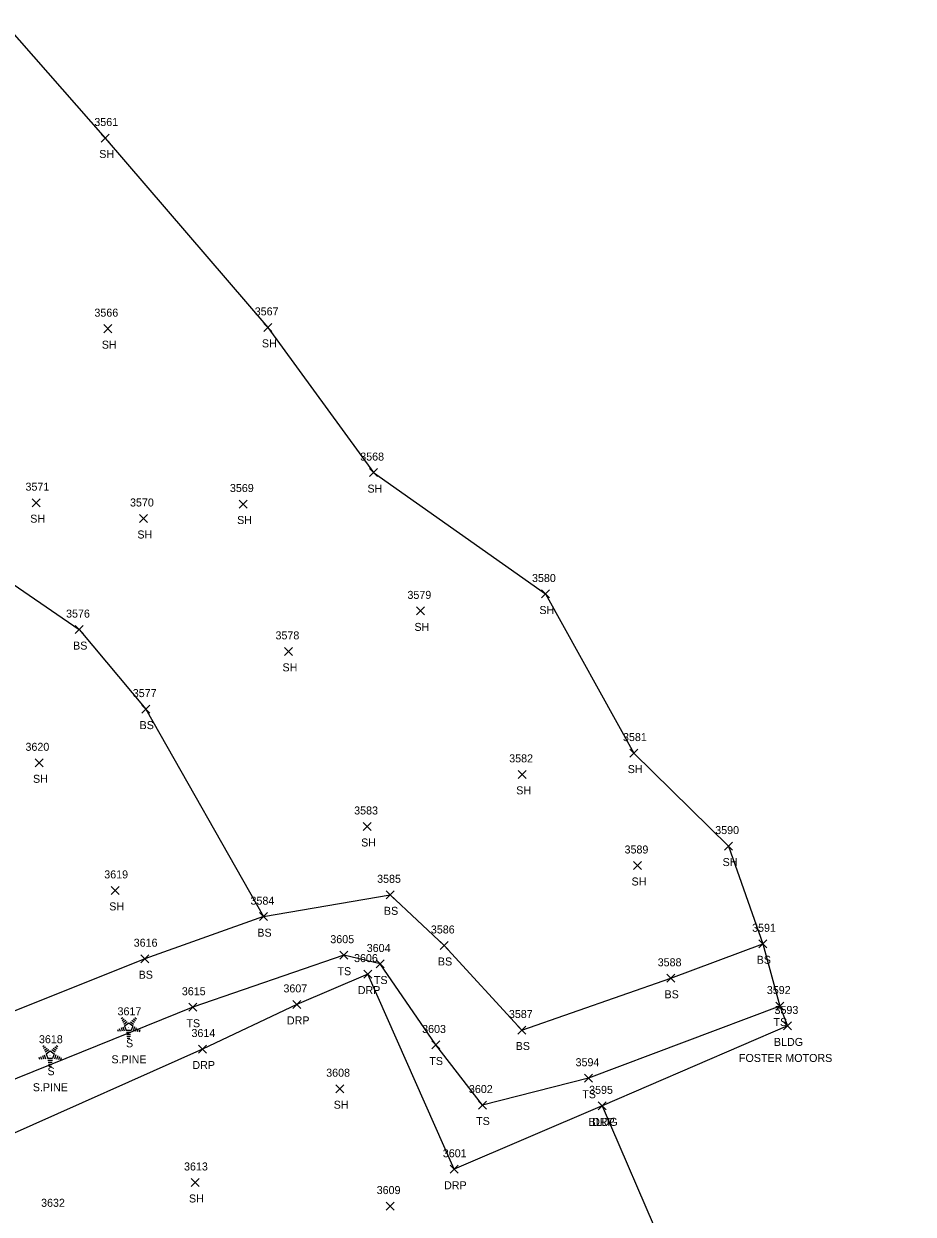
# Model space of a CAD drawing. Extents: x 1472233 to 1475777, y 540726 to 543442.
# Drawn here: x 1474707 to 1474929.2, y 542072.6 to 542370.1 of the extents above; entities that cross this region are included whole.
import ezdxf

# ---------------------------------------------------------------- set-up
doc = ezdxf.new("R2010")
doc.units = 0
for name, color, linetype in [('L_A', 7, 'Continuous'), ('L_C', 7, 'Continuous'), ('L_I', 7, 'Continuous'), ('L_TIC', 7, 'Continuous'), ('LBC', 7, 'Continuous'), ('LELB', 7, 'Continuous'), ('LSOGP', 7, 'Continuous'), ('LTC', 7, 'Continuous'), ('R_A', 7, 'Continuous'), ('R_I', 7, 'Continuous'), ('R_TIC', 7, 'Continuous'), ('RDP', 7, 'Continuous')]:
    doc.layers.add(name, color=color, linetype=linetype)

msp = doc.modelspace()

# ---------------------------------------------------------------- linework, layer by layer
at = {"layer": 'L_TIC'}
for points in [[(1474726.33, 542340.59), (1474728.33, 542342.59)], [(1474728.33, 542340.59), (1474726.33, 542342.59)], [(1474726.97, 542292.94), (1474728.97, 542294.94)], [(1474728.97, 542292.94), (1474726.97, 542294.94)], [(1474766.99, 542293.26), (1474768.99, 542295.26)], [(1474768.99, 542293.26), (1474766.99, 542295.26)], [(1474793.36, 542256.97), (1474795.36, 542258.97)], [(1474795.36, 542256.97), (1474793.36, 542258.97)], [(1474709.08, 542249.45), (1474711.08, 542251.45)], [(1474711.08, 542249.45), (1474709.08, 542251.45)], [(1474760.79, 542249.12), (1474762.79, 542251.12)], [(1474762.79, 542249.12), (1474760.79, 542251.12)], [(1474735.85, 542245.5), (1474737.85, 542247.5)], [(1474737.85, 542245.5), (1474735.85, 542247.5)], [(1474836.33, 542226.63), (1474838.33, 542228.63)], [(1474838.33, 542226.63), (1474836.33, 542228.63)], [(1474805.11, 542222.41), (1474807.11, 542224.41)], [(1474807.11, 542222.41), (1474805.11, 542224.41)], [(1474719.84, 542217.73), (1474721.84, 542219.73)], [(1474721.84, 542217.73), (1474719.84, 542219.73)], [(1474772.13, 542212.29), (1474774.13, 542214.29)], [(1474774.13, 542212.29), (1474772.13, 542214.29)], [(1474736.46, 542197.86), (1474738.46, 542199.86)], [(1474738.46, 542197.86), (1474736.46, 542199.86)], [(1474858.41, 542186.87), (1474860.41, 542188.87)], [(1474860.41, 542186.87), (1474858.41, 542188.87)], [(1474709.77, 542184.44), (1474711.77, 542186.44)], [(1474711.77, 542184.44), (1474709.77, 542186.44)], [(1474830.54, 542181.55), (1474832.54, 542183.55)], [(1474832.54, 542181.55), (1474830.54, 542183.55)], [(1474791.79, 542168.53), (1474793.79, 542170.53)], [(1474793.79, 542168.53), (1474791.79, 542170.53)], [(1474882.12, 542163.63), (1474884.12, 542165.63)], [(1474884.12, 542163.63), (1474882.12, 542165.63)], [(1474859.38, 542158.78), (1474861.38, 542160.78)], [(1474861.38, 542158.78), (1474859.38, 542160.78)], [(1474728.82, 542152.55), (1474730.82, 542154.55)], [(1474730.82, 542152.55), (1474728.82, 542154.55)], [(1474797.53, 542151.45), (1474799.53, 542153.45)], [(1474799.53, 542151.45), (1474797.53, 542153.45)], [(1474765.88, 542145.99), (1474767.88, 542147.99)], [(1474767.88, 542145.99), (1474765.88, 542147.99)], [(1474765.88, 542145.99), (1474767.88, 542147.99)], [(1474767.88, 542145.99), (1474765.88, 542147.99)], [(1474890.69, 542139.21), (1474892.69, 542141.21)], [(1474892.69, 542139.21), (1474890.69, 542141.21)], [(1474785.95, 542136.36), (1474787.95, 542138.36)], [(1474787.95, 542136.36), (1474785.95, 542138.36)], [(1474811.02, 542138.79), (1474813.02, 542140.79)], [(1474813.02, 542138.79), (1474811.02, 542140.79)], [(1474736.23, 542135.48), (1474738.23, 542137.48)], [(1474738.23, 542135.48), (1474736.23, 542137.48)], [(1474795.05, 542134.16), (1474797.05, 542136.16)], [(1474797.05, 542134.16), (1474795.05, 542136.16)], [(1474867.65, 542130.59), (1474869.65, 542132.59)], [(1474869.65, 542130.59), (1474867.65, 542132.59)], [(1474748.2, 542123.35), (1474750.2, 542125.35)], [(1474750.2, 542123.35), (1474748.2, 542125.35)], [(1474894.93, 542123.65), (1474896.93, 542125.65)], [(1474896.93, 542123.65), (1474894.93, 542125.65)], [(1474896.85, 542118.68), (1474898.85, 542120.68)], [(1474898.85, 542118.68), (1474896.85, 542120.68)], [(1474830.46, 542117.66), (1474832.46, 542119.66)], [(1474832.46, 542117.66), (1474830.46, 542119.66)], [(1474808.9, 542113.92), (1474810.9, 542115.92)], [(1474810.9, 542113.92), (1474808.9, 542115.92)], [(1474847.13, 542105.61), (1474849.13, 542107.61)], [(1474849.13, 542105.61), (1474847.13, 542107.61)], [(1474784.92, 542102.99), (1474786.92, 542104.99)], [(1474786.92, 542102.99), (1474784.92, 542104.99)], [(1474820.6, 542098.91), (1474822.6, 542100.91)], [(1474822.6, 542098.91), (1474820.6, 542100.91)], [(1474850.51, 542098.71), (1474852.51, 542100.71)], [(1474852.51, 542098.71), (1474850.51, 542100.71)], [(1474748.75, 542079.56), (1474750.75, 542081.56)], [(1474750.75, 542079.56), (1474748.75, 542081.56)], [(1474797.56, 542073.66), (1474799.56, 542075.66)], [(1474799.56, 542073.66), (1474797.56, 542075.66)]]:
    msp.add_lwpolyline(points, dxfattribs=at)
at = {"layer": 'LBC'}
msp.add_lwpolyline([(1474897.85, 542119.68), (1474851.51, 542099.71), (1474866.61, 542064.72), (1474882.83, 542026.23), (1474827.73, 542002.84), (1474838.71, 541977.12), (1474855.48, 541937.9), (1474882.8, 541949.43), (1474886.97, 541939.01), (1474898.17, 541943.49), (1474893.35, 541954.4), (1474929.25, 541969.41)], dxfattribs=at)
at = {"layer": 'LELB'}
for points in [[(1474694.43, 542236.84), (1474720.84, 542218.73), (1474737.46, 542198.86), (1474766.88, 542146.99), (1474737.23, 542136.48), (1474689.88, 542117.53), (1474633.75, 542096.08), (1474595.96, 542075.08), (1474556.62, 542040.38), (1474528.36, 542014.2), (1474520.83, 541993.02), (1474509.79, 541983.01), (1474474.51, 541968.82), (1474478.99, 541947.72), (1474489.57, 541935.78), (1474480.98, 541926.52), (1474497.89, 541902.86), (1474537.15, 541867.94), (1474566.12, 541835.28), (1474600.55, 541801.28), (1474634.44, 541765.69), (1474666.16, 541718.61), (1474694.05, 541696.25), (1474727.78, 541699.08)], [(1474766.88, 542146.99), (1474798.53, 542152.45), (1474812.02, 542139.79), (1474831.46, 542118.66), (1474868.65, 542131.59), (1474891.69, 542140.21)], [(1474895.93, 542124.65), (1474848.13, 542106.61), (1474821.6, 542099.91), (1474809.9, 542114.92), (1474796.05, 542135.16), (1474786.95, 542137.36), (1474749.2, 542124.35), (1474697.39, 542103.45), (1474646.7, 542077.97), (1474605.73, 542058.69)]]:
    msp.add_lwpolyline(points, dxfattribs=at)
at = {"layer": 'LSOGP'}
msp.add_lwpolyline([(1474702.24, 542370.13), (1474727.33, 542341.59), (1474767.99, 542294.26), (1474794.36, 542257.97), (1474837.33, 542227.63), (1474859.41, 542187.87), (1474883.12, 542164.63), (1474891.69, 542140.21), (1474895.93, 542124.65), (1474897.85, 542119.68), (1474851.51, 542099.71), (1474866.61, 542064.72)], dxfattribs=at)
at = {"layer": 'LTC'}
for p, q in [((1474731.32, 542121.55), (1474731.68, 542121.8)), ((1474731.53, 542121.08), (1474732.06, 542121.46)), ((1474731.74, 542120.61), (1474732.44, 542121.13)), ((1474731.95, 542120.15), (1474732.83, 542120.79)), ((1474732.17, 542119.69), (1474733.19, 542120.43)), ((1474733.19, 542120.43), (1474734.18, 542119.7)), ((1474733.61, 542120.74), (1474734.42, 542120.15)), ((1474733.98, 542121.09), (1474734.66, 542120.6)), ((1474734.35, 542121.44), (1474734.9, 542121.04)), ((1474734.72, 542121.79), (1474735.14, 542121.48)), ((1474730.35, 542118.83), (1474730.51, 542118.36)), ((1474730.81, 542119.04), (1474731.02, 542118.39)), ((1474731.26, 542119.26), (1474731.54, 542118.42)), ((1474731.72, 542119.47), (1474732.05, 542118.46)), ((1474732.17, 542119.69), (1474732.56, 542118.5)), ((1474733.79, 542118.5), (1474732.56, 542118.5)), ((1474733.75, 542118), (1474732.61, 542118)), ((1474733.67, 542117.5), (1474732.68, 542117.5)), ((1474734.18, 542119.7), (1474733.79, 542118.5)), ((1474734.62, 542119.43), (1474734.28, 542118.39)), ((1474735.07, 542119.18), (1474734.78, 542118.3)), ((1474735.51, 542118.93), (1474735.27, 542118.2)), ((1474735.95, 542118.68), (1474735.77, 542118.11)), ((1474711.69, 542114.57), (1474712.04, 542114.82)), ((1474711.9, 542114.1), (1474712.43, 542114.48)), ((1474712.11, 542113.63), (1474712.81, 542114.15)), ((1474714.34, 542114.11), (1474715.02, 542113.62)), ((1474714.71, 542114.46), (1474715.26, 542114.06)), ((1474715.09, 542114.81), (1474715.5, 542114.5)), ((1474733.59, 542117), (1474732.75, 542117)), ((1474733.5, 542116.5), (1474732.83, 542116.5)), ((1474710.72, 542111.84), (1474710.87, 542111.38)), ((1474711.17, 542112.06), (1474711.39, 542111.41)), ((1474711.63, 542112.28), (1474711.9, 542111.44)), ((1474712.09, 542112.49), (1474712.42, 542111.47)), ((1474712.32, 542113.17), (1474713.19, 542113.81)), ((1474712.54, 542112.71), (1474713.55, 542113.45)), ((1474712.54, 542112.71), (1474712.93, 542111.52)), ((1474714.16, 542111.52), (1474712.93, 542111.52)), ((1474713.55, 542113.45), (1474714.55, 542112.72)), ((1474713.97, 542113.76), (1474714.78, 542113.17)), ((1474714.55, 542112.72), (1474714.16, 542111.52)), ((1474714.99, 542112.45), (1474714.65, 542111.41)), ((1474715.43, 542112.2), (1474715.14, 542111.32)), ((1474715.88, 542111.95), (1474715.64, 542111.22)), ((1474716.32, 542111.7), (1474716.13, 542111.13)), ((1474714.12, 542111.02), (1474712.97, 542111.02)), ((1474714.04, 542110.52), (1474713.05, 542110.52)), ((1474713.95, 542110.02), (1474713.12, 542110.02)), ((1474713.87, 542109.52), (1474713.19, 542109.52))]:
    msp.add_line(p, q, dxfattribs=at)
at = {"layer": 'R_TIC'}
for points in [[(1474791.95, 542131.63), (1474793.95, 542133.63)], [(1474793.95, 542131.63), (1474791.95, 542133.63)], [(1474774.24, 542124.06), (1474776.24, 542126.06)], [(1474776.24, 542124.06), (1474774.24, 542126.06)], [(1474750.61, 542112.91), (1474752.61, 542114.91)], [(1474752.61, 542112.91), (1474750.61, 542114.91)], [(1474850.51, 542098.71), (1474852.51, 542100.71)], [(1474852.51, 542098.71), (1474850.51, 542100.71)], [(1474813.51, 542082.86), (1474815.51, 542084.86)], [(1474815.51, 542082.86), (1474813.51, 542084.86)]]:
    msp.add_lwpolyline(points, dxfattribs=at)
at = {"layer": 'RDP'}
msp.add_lwpolyline([(1474851.51, 542099.71), (1474814.51, 542083.86), (1474792.95, 542132.63), (1474775.24, 542125.06), (1474751.61, 542113.91), (1474703.06, 542092.25), (1474652.64, 542067.51)], dxfattribs=at)

# ---------------------------------------------------------------- texts
at = {"layer": 'L_A'}
for s, p in [('SH', (1474725.82, 542336.59)), ('SH', (1474726.46, 542288.94)), ('SH', (1474766.47, 542289.26)), ('SH', (1474792.85, 542252.97)), ('SH', (1474708.57, 542245.45)), ('SH', (1474760.28, 542245.12)), ('SH', (1474735.34, 542241.5)), ('SH', (1474835.82, 542222.63)), ('SH', (1474804.6, 542218.41)), ('BS', (1474719.28, 542213.73)), ('SH', (1474771.62, 542208.29)), ('BS', (1474735.9, 542193.86)), ('SH', (1474857.9, 542182.87)), ('SH', (1474709.26, 542180.44)), ('SH', (1474830.03, 542177.55)), ('SH', (1474791.27, 542164.53)), ('SH', (1474881.61, 542159.63)), ('SH', (1474858.86, 542154.78)), ('SH', (1474728.31, 542148.55)), ('BS', (1474796.97, 542147.45)), ('BS', (1474765.33, 542141.99)), ('BS', (1474765.33, 542141.99)), ('BS', (1474810.46, 542134.79)), ('BS', (1474890.13, 542135.21)), ('BS', (1474735.67, 542131.48)), ('TS', (1474785.36, 542132.36)), ('TS', (1474794.46, 542130.16)), ('BS', (1474867.1, 542126.59)), ('TS', (1474747.61, 542119.35)), ('TS', (1474894.34, 542119.65)), ('S', (1474732.51, 542114.34)), ('BS', (1474829.9, 542113.66)), ('BLDG', (1474894.44, 542114.68)), ('TS', (1474808.31, 542109.92)), ('S', (1474712.88, 542107.36)), ('TS', (1474846.54, 542101.61)), ('SH', (1474784.41, 542098.99)), ('TS', (1474820.01, 542094.91)), ('BLDG', (1474848.1, 542094.71)), ('SH', (1474748.24, 542075.56))]:
    msp.add_text(s, height=2, dxfattribs=at).set_placement(p)
at = {"layer": 'L_C'}
for s, p in [('S.PINE', (1474728.86, 542110.34)), ('FOSTER MOTORS', (1474885.7, 542110.68)), ('S.PINE', (1474709.22, 542103.36))]:
    msp.add_text(s, height=2, dxfattribs=at).set_placement(p)
at = {"layer": 'L_I'}
for s, p in [('3561', (1474724.59, 542344.59)), ('3566', (1474724.61, 542296.94)), ('3567', (1474764.68, 542297.26)), ('3568', (1474791.05, 542260.97)), ('3571', (1474707.39, 542253.45)), ('3569', (1474758.48, 542253.12)), ('3570', (1474733.51, 542249.5)), ('3580', (1474833.98, 542230.63)), ('3579', (1474802.85, 542226.41)), ('3576', (1474717.53, 542221.73)), ('3578', (1474769.87, 542216.29)), ('3577', (1474734.2, 542201.86)), ('3581', (1474856.72, 542190.87)), ('3620', (1474707.38, 542188.44)), ('3582', (1474828.28, 542185.55)), ('3583', (1474789.53, 542172.53)), ('3590', (1474879.77, 542167.63)), ('3589', (1474857.11, 542162.78)), ('3619', (1474727.07, 542156.55)), ('3585', (1474795.27, 542155.45)), ('3584', (1474763.62, 542149.99)), ('3584', (1474763.62, 542149.99)), ('3586', (1474808.7, 542142.79)), ('3591', (1474888.99, 542143.21)), ('3616', (1474734.43, 542139.48)), ('3605', (1474783.57, 542140.36)), ('3604', (1474792.67, 542138.16)), ('3588', (1474865.39, 542134.59)), ('3615', (1474746.46, 542127.35)), ('3592', (1474892.67, 542127.65)), ('3617', (1474730.39, 542122.34)), ('3587', (1474828.2, 542121.66)), ('3593', (1474894.59, 542122.68)), ('3618', (1474710.75, 542115.36)), ('3603', (1474806.52, 542117.92)), ('3594', (1474844.87, 542109.61)), ('3608', (1474782.54, 542106.99)), ('3602', (1474818.21, 542102.91)), ('3595', (1474848.25, 542102.71)), ('3613', (1474747.01, 542083.56)), ('3609', (1474795.16, 542077.66)), ('3632', (1474711.28, 542074.48))]:
    msp.add_text(s, height=2, dxfattribs=at).set_placement(p)
at = {"layer": 'LTC'}
for p in [(1474733.07, 542119.44), (1474713.43, 542112.46)]:
    msp.add_text('.', height=1.04, rotation=270, dxfattribs=at).set_placement(p)
at = {"layer": 'R_A'}
for p in [(1474790.43, 542127.63), (1474772.72, 542120.06), (1474749.1, 542108.91), (1474849, 542094.71), (1474812, 542078.86)]:
    msp.add_text('DRP', height=2, dxfattribs=at).set_placement(p)
at = {"layer": 'R_I'}
for s, p in [('3606', (1474789.5, 542135.63)), ('3607', (1474771.85, 542128.06)), ('3614', (1474748.87, 542116.91)), ('3595', (1474848.25, 542102.71)), ('3601', (1474811.69, 542086.86))]:
    msp.add_text(s, height=2, dxfattribs=at).set_placement(p)

doc.saveas('drawing.dxf')
